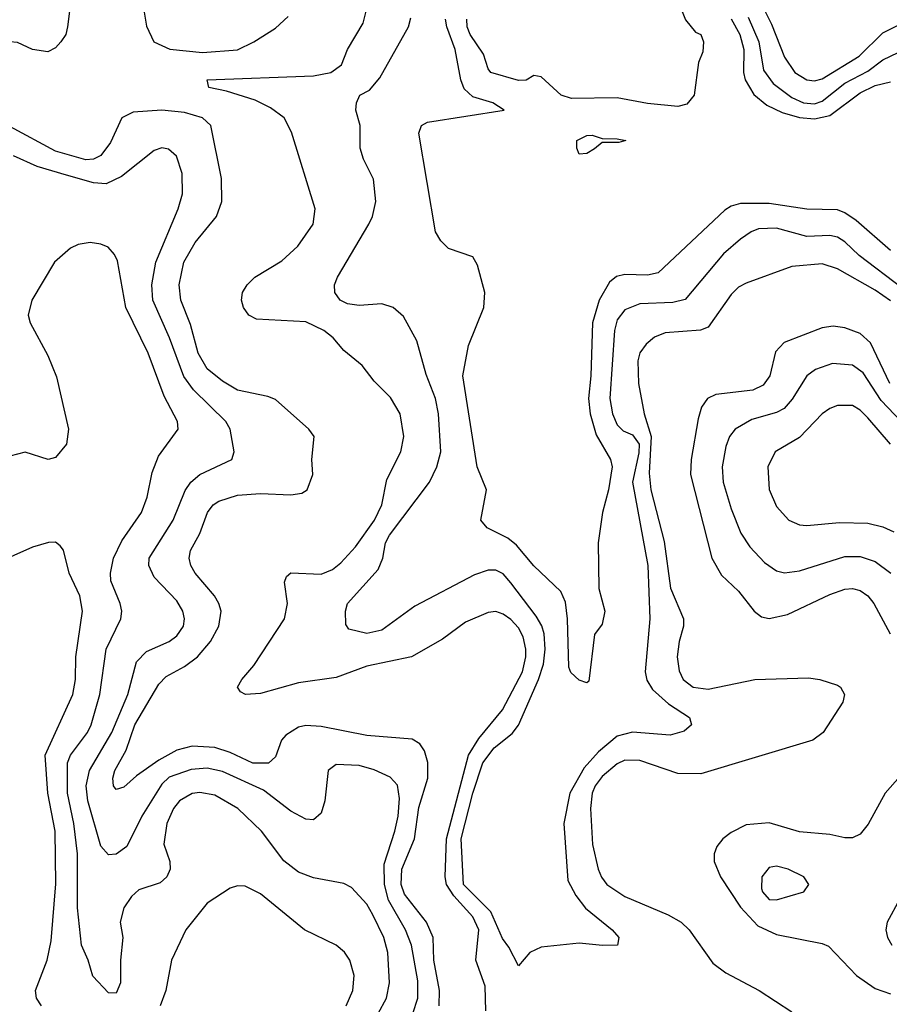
# Model space of a CAD drawing. Header units: inches. Extents: x 990535 to 1117859, y 769386 to 892122.
# Tile 346 of 656: x 1073696 to 1075987, y 795934 to 798529. Entities that reach past the tile are written whole.
import ezdxf

# ---------------------------------------------------------------- set-up
doc = ezdxf.new("R2010")
doc.units = ezdxf.units.IN
doc.header["$MEASUREMENT"] = 0
doc.layers.add('B0779', color=7, linetype='Continuous')

msp = doc.modelspace()

# ---------------------------------------------------------------- linework, layer by layer
at = {"layer": 'B0779', "color": 5}
for points, elevation in [([(1073842, 798670), (1073821.7, 798510), (1073817.2, 798490), (1073804.6, 798470), (1073790, 798454.2), (1073770, 798444.2), (1073730, 798449.9), (1073690, 798468.7), (1073650, 798472.3), (1073524.3, 798455.7), (1073430, 798450.4), (1073390, 798431), (1073370, 798426.5), (1073350, 798430.9), (1073315.2, 798455.2), (1073303.5, 798470), (1073302.4, 798570)], 2680), ([(1075404, 798644), (1075450, 798528.5), (1075476, 798496), (1075490.7, 798490), (1075497.3, 798470), (1075496, 798444), (1075484.1, 798415.9), (1075472.9, 798330), (1075453.5, 798306.5), (1075430, 798299.6), (1075350, 798307.9), (1075270, 798322.4), (1075150, 798321.2), (1075122.5, 798330), (1075070, 798378.2), (1075050, 798381.5), (1075030.6, 798369.4), (1075010, 798368.8), (1074937.4, 798390), (1074930, 798399.6), (1074917.6, 798437.6), (1074882.9, 798490), (1074875, 798510), (1074873.7, 798530)], 2620), ([(1075619.9, 798630), (1075676.8, 798516.8), (1075710.4, 798430), (1075737.8, 798390), (1075770, 798370.4), (1075790, 798367.9), (1075810, 798372.5), (1075907.7, 798432.3), (1075970, 798494.1), (1076010, 798514.7)], 2680), ([(1074020.5, 798570), (1074030, 798511.8), (1074048.9, 798470), (1074091.4, 798451.4), (1074177.3, 798442.7), (1074270, 798449), (1074312.4, 798470), (1074370, 798506.8), (1074402.8, 798537.2)], 2720), ([(1074923.8, 795916.2), (1074921.9, 795981.9), (1074897.5, 796050), (1074905.7, 796130), (1074890, 796164.6), (1074839.3, 796219.3), (1074820.4, 796250), (1074816.8, 796270), (1074820.7, 796370), (1074878.6, 796590), (1074905.4, 796634.6), (1074967.7, 796710), (1075020.1, 796810), (1075029.6, 796850), (1075029.2, 796870), (1075021.9, 796901.9), (1075010, 796925.9), (1074990, 796947.7), (1074970, 796961.6), (1074950, 796969.2), (1074930, 796966.1), (1074870, 796940.7), (1074810, 796896.3), (1074728.5, 796850), (1074610, 796824.6), (1074530, 796795), (1074430, 796781.1), (1074330, 796753.3), (1074290.6, 796750.6), (1074277.4, 796757.4), (1074269.8, 796769.8), (1074280.8, 796790), (1074313, 796827), (1074393.6, 796950), (1074401.2, 796990), (1074393.3, 797046.7), (1074398.5, 797061.5), (1074410, 797071.1), (1074490, 797067.1), (1074519.9, 797080.1), (1074542.3, 797097.7), (1074580.5, 797139.5), (1074630.9, 797210), (1074649.6, 797250), (1074662.9, 797317.1), (1074700.2, 797390), (1074707.9, 797430), (1074698.1, 797490), (1074672.8, 797532.8), (1074630, 797576.5), (1074597.7, 797617.7), (1074550, 797656.8), (1074521.5, 797690), (1074497, 797710), (1074450, 797732.9), (1074319.8, 797739.8), (1074299.4, 797750), (1074285.2, 797770), (1074280.3, 797790), (1074282.7, 797810), (1074294.7, 797830), (1074315.4, 797850), (1074386.8, 797893.2), (1074428.5, 797931.5), (1074469.1, 797990), (1074474.5, 798030), (1074412.2, 798232.2), (1074392.5, 798270), (1074356.5, 798296.5), (1074316.5, 798316.5), (1074240.8, 798340.8), (1074194.5, 798350), (1074189.4, 798370), (1074470, 798380.6), (1074515.8, 798390), (1074543.6, 798410), (1074559.9, 798450), (1074600.8, 798519.2), (1074608.9, 798551.1)], 2680), ([(1076020.9, 797820.9), (1075907.3, 797907.3), (1075870, 797942.9), (1075850, 797955.4), (1075830, 797959.9), (1075770, 797957.2), (1075690, 797979.5), (1075642.7, 797977.3), (1075622.8, 797970), (1075594.5, 797950), (1075550, 797912), (1075448.7, 797791.3), (1075416.4, 797783.6), (1075330, 797780.1), (1075290, 797763.7), (1075270, 797738), (1075262.9, 797710), (1075250.7, 797530), (1075257.7, 797490), (1075270, 797460.8), (1075285.4, 797445.4), (1075310, 797435), (1075327.9, 797410), (1075327.3, 797387.3), (1075310.3, 797310), (1075350.3, 797090), (1075355.6, 796950), (1075343.3, 796810), (1075348.3, 796788.3), (1075363.4, 796763.4), (1075405.4, 796725.4), (1075460.3, 796690), (1075466, 796670), (1075446.2, 796653.8), (1075410, 796643.2), (1075310, 796651.4), (1075270, 796640.3), (1075220.9, 796599.1), (1075182.9, 796557.1), (1075144.8, 796490), (1075129.6, 796410), (1075140.3, 796260.3), (1075160.6, 796220.6), (1075186.8, 796186.8), (1075256.5, 796130), (1075274, 796110), (1075270.6, 796090), (1075231.5, 796088.5), (1075170, 796094.9), (1075070, 796084.7), (1075039.7, 796070), (1075010, 796035.6), (1074984.5, 796084.5), (1074967.4, 796107.4), (1074937.1, 796177.1), (1074864.7, 796250), (1074858.7, 796370), (1074890, 796490.1), (1074916.1, 796570), (1074946.1, 796610), (1074992.9, 796647.1), (1075010.4, 796669.6), (1075063.1, 796790), (1075075.6, 796830), (1075080, 796870), (1075077.7, 796910), (1075071.1, 796931.1), (1075056.6, 796956.6), (1074990, 797044.5), (1074970, 797068.3), (1074950, 797078.2), (1074930, 797077.7), (1074894.4, 797065.6), (1074736.7, 796983.3), (1074650, 796920.2), (1074610, 796911.3), (1074562.9, 796922.9), (1074555.1, 796935.1), (1074554.2, 796970), (1074559.8, 796990), (1074640, 797080), (1074652.5, 797110), (1074659.9, 797150), (1074669.9, 797170), (1074775.9, 797310), (1074794.9, 797350), (1074805.1, 797390), (1074798.9, 797490), (1074791.6, 797530), (1074766.3, 797593.7), (1074742.4, 797682.4), (1074706.8, 797746.8), (1074679.7, 797770), (1074650, 797779.9), (1074590, 797775.9), (1074559.7, 797779.7), (1074540.4, 797790), (1074526.4, 797810), (1074525.6, 797830), (1074532.7, 797850), (1074615.7, 797990), (1074625.5, 798010), (1074633.7, 798050), (1074628.2, 798108.2), (1074601.5, 798161.5), (1074592.6, 798190), (1074592.6, 798250), (1074581.6, 798290), (1074582.9, 798310), (1074592, 798330), (1074617.1, 798342.9), (1074644.5, 798375.5), (1074719.8, 798510), (1074726.3, 798533.7)], 2660), ([(1075990, 797920.2), (1075899.3, 797999.3), (1075870, 798020.1), (1075850, 798027.6), (1075770, 798029.6), (1075670, 798044.5), (1075595.3, 798044.7), (1075570, 798037.6), (1075553.3, 798026.7), (1075378.2, 797861.8), (1075350, 797855.1), (1075290, 797857.3), (1075268.4, 797851.6), (1075250, 797837.1), (1075222.5, 797790), (1075205.2, 797730), (1075200.8, 797590), (1075194.1, 797530), (1075198.7, 797490), (1075214.7, 797434.7), (1075252.6, 797370), (1075256.8, 797350), (1075247.3, 797290), (1075231.1, 797230), (1075220.3, 797150), (1075221.2, 797030), (1075237.1, 796970), (1075230, 796936), (1075210, 796908.7), (1075194.9, 796785.1), (1075190, 796780.9), (1075170, 796787.8), (1075147.9, 796807.9), (1075142.3, 796822.3), (1075138.9, 796950), (1075133.5, 796993.5), (1075121.4, 797021.4), (1075050, 797089.8), (1075004.3, 797144.3), (1074982.1, 797162.1), (1074927.3, 797190), (1074911.1, 797210), (1074925.6, 797290), (1074901.1, 797350), (1074863.4, 797590), (1074878, 797670), (1074918.7, 797770), (1074920.9, 797810), (1074902, 797882), (1074890, 797904), (1074825.7, 797925.7), (1074805.6, 797945.6), (1074791.5, 797970), (1074747, 798230), (1074754.2, 798250), (1074770, 798258.3), (1074972, 798290), (1074942, 798310), (1074890, 798325.4), (1074866.7, 798346.7), (1074858.1, 798370), (1074843.4, 798450), (1074821, 798510), (1074817.9, 798530)], 2640), ([(1075570, 798530.7), (1075593, 798490), (1075603.3, 798450), (1075602.9, 798390), (1075606.9, 798370), (1075630, 798331.5), (1075663.9, 798303.9), (1075704.6, 798284.6), (1075750, 798271.2), (1075790, 798267.5), (1075830, 798276.6), (1075910, 798335.9), (1075950, 798355.1), (1075990, 798365.4)], 2640), ([(1075615.4, 798535.4), (1075643.1, 798470), (1075655.4, 798395.4), (1075681, 798361), (1075730, 798323.5), (1075760.6, 798310), (1075790, 798307), (1075810, 798313.8), (1075870, 798361.1), (1075930, 798393.1), (1075970, 798422.9), (1076010, 798441.9)], 2660), ([(1074800.8, 795930), (1074801.5, 795970), (1074787.3, 796050), (1074785.2, 796110), (1074767.9, 796150), (1074710, 796223.9), (1074700.8, 796250), (1074702.8, 796290), (1074735.9, 796370), (1074747.3, 796452.7), (1074770.7, 796530), (1074771.1, 796571.1), (1074762.2, 796602.2), (1074750, 796620.7), (1074730, 796632.6), (1074610, 796642.5), (1074490, 796665.6), (1074450, 796668.5), (1074430, 796664), (1074397.2, 796642.8), (1074386, 796630), (1074370, 796586.2), (1074350.9, 796569.1), (1074310, 796569.6), (1074250, 796597.4), (1074210, 796610.2), (1074150, 796614.5), (1074110, 796603.5), (1074062.8, 796577.2), (1074003.7, 796536.3), (1073970, 796506), (1073950, 796499.8), (1073942.7, 796510), (1073940.9, 796530), (1073946.2, 796550), (1073976.1, 796603.9), (1073999.5, 796670), (1074062.4, 796777.6), (1074082.1, 796797.9), (1074130, 796823.7), (1074164.1, 796850), (1074198.8, 796890), (1074220.6, 796930), (1074226.3, 796970), (1074220.9, 796990), (1074209.4, 797010), (1074158.3, 797070), (1074146.4, 797090), (1074141.9, 797110), (1074146.2, 797130), (1074170, 797174.7), (1074190.8, 797230), (1074205.6, 797250), (1074220.1, 797259.9), (1074270, 797275.9), (1074330, 797280.1), (1074410, 797276.3), (1074439, 797281), (1074452.8, 797290), (1074468.2, 797330), (1074465.6, 797370), (1074471.3, 797430), (1074458, 797450), (1074370, 797527.4), (1074350, 797535.9), (1074270, 797552.2), (1074230, 797575.7), (1074190, 797608.5), (1074165.9, 797650), (1074145.4, 797725.4), (1074120.6, 797790), (1074115.8, 797830), (1074128.5, 797890), (1074158.5, 797941.5), (1074214.5, 798010), (1074228.8, 798050), (1074227.1, 798110), (1074199.4, 798250), (1074177.5, 798270), (1074130, 798284.6), (1074069.9, 798290.1), (1073994.6, 798285.4), (1073965.3, 798270), (1073934.7, 798205.3), (1073910, 798170.7), (1073890, 798160.8), (1073870, 798159.5), (1073790, 798182.5), (1073670, 798247.7)], 2720), ([(1074731.5, 795910), (1074744.6, 795950), (1074744.5, 795995.5), (1074728, 796090), (1074712.5, 796130), (1074667.9, 796207.9), (1074656.7, 796250), (1074656.4, 796303.6), (1074684.5, 796390), (1074693, 796430), (1074696.4, 796476.4), (1074691.1, 796511.1), (1074672.3, 796532.3), (1074630, 796552), (1074590, 796563.4), (1074530, 796566), (1074508.1, 796550), (1074499.8, 796470), (1074490, 796438), (1074470, 796420.3), (1074450, 796421.4), (1074410, 796443.2), (1074337.8, 796497.8), (1074230, 796547.4), (1074190, 796556.3), (1074147.4, 796552.6), (1074090, 796532.3), (1074070, 796514.2), (1074017.8, 796430), (1073978.1, 796350), (1073950, 796329.9), (1073930, 796327.9), (1073910, 796350.8), (1073875, 796470), (1073871.1, 796510), (1073879.3, 796550), (1073938.3, 796650), (1073980.3, 796750), (1074003.4, 796836.6), (1074030, 796864), (1074089.7, 796890), (1074110, 796904.6), (1074127.1, 796930), (1074130.4, 796950), (1074125.2, 796970), (1074110, 796997.1), (1074050, 797059.7), (1074036, 797090), (1074037, 797110), (1074099.9, 797210), (1074131.7, 797288.3), (1074146.8, 797310), (1074170.8, 797330), (1074254.7, 797370), (1074260.8, 797390), (1074250.6, 797450), (1074238.5, 797470), (1074153.7, 797553.7), (1074128.3, 797588.3), (1074090.4, 797690.4), (1074046.6, 797790), (1074043.6, 797830), (1074054.5, 797890), (1074113.1, 798030), (1074124.6, 798070), (1074123.8, 798123.8), (1074109.1, 798169.1), (1074087.8, 798187.8), (1074070, 798190.8), (1074050, 798183.8), (1073964.2, 798115.8), (1073923.8, 798096.2), (1073890, 798098.5), (1073818.9, 798118.9), (1073742.2, 798142.2), (1073679.6, 798170)], 2740), ([(1074639.9, 795910), (1074662.5, 795950), (1074670.3, 795990), (1074665.5, 796070), (1074655, 796110), (1074626, 796170), (1074610, 796197.8), (1074570, 796242), (1074550, 796252), (1074470, 796267.3), (1074430, 796282.2), (1074392, 796312), (1074332.6, 796390), (1074270.6, 796450), (1074210, 796485.2), (1074170, 796492.4), (1074150, 796489.6), (1074117.1, 796470), (1074101.4, 796450), (1074083.5, 796410), (1074075.9, 796355.9), (1074091.4, 796310), (1074092.6, 796290), (1074083.2, 796270), (1074066, 796254), (1074010, 796235.2), (1073990, 796218), (1073970, 796188.2), (1073960.4, 796150), (1073967.2, 796110), (1073961, 796050), (1073961, 795990), (1073950, 795963), (1073930, 795964), (1073888.1, 796008.1), (1073876.5, 796050), (1073858.5, 796090), (1073848.4, 796188.4), (1073847.8, 796330), (1073838.6, 796410), (1073821.5, 796490), (1073822.1, 796570), (1073829.5, 796590.5), (1073874.7, 796650), (1073884.5, 796670), (1073906.7, 796750), (1073923.3, 796870), (1073962.1, 796950), (1073964.5, 796970), (1073960.8, 796990), (1073936.2, 797050), (1073934.7, 797070), (1073942.6, 797110), (1073965, 797155), (1074016.9, 797230), (1074031.5, 797270), (1074045, 797335), (1074061.4, 797378.6), (1074113.5, 797450), (1074111.4, 797470), (1074076.4, 797536.4), (1074034.5, 797650), (1073975.9, 797770), (1073953.5, 797893.5), (1073946, 797910), (1073929, 797929), (1073910, 797937.3), (1073881.9, 797941.9), (1073850, 797936.2), (1073830, 797926.6), (1073787.8, 797890), (1073727.7, 797790), (1073718.5, 797750), (1073723, 797730), (1073770, 797643.6), (1073792.6, 797587.4), (1073824.8, 797450), (1073819.3, 797410), (1073790, 797374.6), (1073770.8, 797370), (1073710, 797388.8), (1073670, 797378.1)], 2760), ([(1075990, 797788), (1075950, 797815.6), (1075850, 797871.8), (1075810, 797885.4), (1075730, 797878.1), (1075610, 797834.8), (1075590, 797823.8), (1075570, 797804.3), (1075510, 797718.6), (1075489.7, 797710.3), (1075396.5, 797703.5), (1075368.2, 797691.8), (1075346.2, 797673.8), (1075330, 797650.8), (1075324.3, 797630), (1075325.8, 797570), (1075341.5, 797490), (1075359.2, 797430), (1075353.9, 797333.9), (1075358.3, 797290), (1075393.5, 797153.5), (1075410.5, 797030.5), (1075444.4, 796950), (1075444.6, 796930), (1075433, 796890), (1075427.6, 796850), (1075432.9, 796812.9), (1075444, 796790), (1075470, 796769.7), (1075510, 796764.2), (1075632.3, 796790), (1075774.3, 796794.3), (1075804, 796790), (1075850, 796774.7), (1075858.4, 796770), (1075868.9, 796750), (1075864.6, 796730), (1075812.7, 796650), (1075785.5, 796630), (1075490, 796540.9), (1075430, 796542.3), (1075330, 796576.8), (1075290, 796577.1), (1075270, 796568), (1075230, 796534.2), (1075212.4, 796510), (1075204.5, 796490), (1075199.5, 796450), (1075205, 796355), (1075219.9, 796290), (1075228.7, 796268.7), (1075242.9, 796250), (1075290, 796217.8), (1075404.7, 796170), (1075438.9, 796150), (1075459.8, 796130), (1075521.9, 796041.9), (1075556.4, 796016.4), (1075644.4, 795970), (1075730, 795914.4)], 2680), ([(1075988.1, 797570), (1075937.4, 797677.4), (1075910, 797701.4), (1075870, 797716.9), (1075839, 797721), (1075810, 797717), (1075710, 797677.7), (1075686.9, 797653.1), (1075672, 797590), (1075654.4, 797565.6), (1075627.7, 797552.3), (1075530, 797541.1), (1075507.5, 797530), (1075492.3, 797507.7), (1075482.9, 797477.1), (1075464.5, 797370), (1075463.5, 797330), (1075519.6, 797110), (1075544.6, 797064.6), (1075590, 797022.6), (1075631, 796970), (1075650, 796955.1), (1075670, 796950.6), (1075718.8, 796961.2), (1075830, 797013.9), (1075870, 797028.1), (1075890, 797029.6), (1075910, 797024.2), (1075930, 797010.1), (1075945.8, 796990), (1075989.5, 796910)], 2720), ([(1076018.5, 797470), (1075965.2, 797525.2), (1075918.3, 797598.3), (1075890, 797618.4), (1075837.5, 797622.5), (1075792.8, 797607.2), (1075769.5, 797590), (1075731.4, 797528.6), (1075710, 797503.7), (1075690, 797493.3), (1075624.6, 797475.4), (1075581, 797450), (1075565.8, 797430), (1075556, 797404), (1075546.6, 797350), (1075549.2, 797310), (1075570, 797239.6), (1075595.9, 797175.9), (1075619.2, 797139.2), (1075657.8, 797097.8), (1075690, 797075.9), (1075710.8, 797070.8), (1075750, 797076.6), (1075870, 797113.7), (1075910, 797114.2), (1075950, 797101), (1075991.2, 797070)], 2740), ([(1075989.9, 797410), (1075930, 797479.6), (1075910, 797499.9), (1075890, 797512.2), (1075850, 797512.4), (1075830, 797504.1), (1075810, 797489.9), (1075750, 797427.9), (1075685.8, 797390), (1075667, 797350), (1075670, 797290.7), (1075690, 797245.5), (1075722, 797210), (1075750, 797197.1), (1075770, 797195.7), (1075856.1, 797203.9), (1075930, 797201.7), (1075970, 797191.9), (1075998.8, 797178.8)], 2760), ([(1073752.9, 795930), (1073740.2, 795950), (1073737.7, 795970), (1073768.3, 796050), (1073778.6, 796101.4), (1073790.9, 796250.9), (1073789.3, 796390), (1073769.6, 796490), (1073763.2, 796590), (1073835.7, 796750), (1073842.6, 796790), (1073843.4, 796850), (1073861.1, 796970), (1073853.9, 797010), (1073825.8, 797070), (1073810.8, 797130.8), (1073802.3, 797142.3), (1073790, 797151.5), (1073771.3, 797151.3), (1073730, 797138.9), (1073630, 797094.7)], 2780), ([(1076028.5, 796550), (1075975.7, 796490), (1075931.2, 796408.8), (1075910, 796382.5), (1075890, 796372.3), (1075870, 796372.9), (1075830, 796381.7), (1075750, 796388.5), (1075670, 796411.9), (1075610, 796406.5), (1075570, 796386.6), (1075548.4, 796370), (1075532.6, 796350), (1075525.2, 796330), (1075525.7, 796310), (1075542.1, 796270), (1075594.9, 796190), (1075640.6, 796140.6), (1075690, 796117.7), (1075810, 796093.8), (1075826.8, 796086.8), (1075900.1, 796010), (1075950, 795975.5), (1075990, 795961)], 2720), ([(1074556.2, 795930), (1074573.2, 795970), (1074576.7, 796010), (1074565.5, 796050), (1074551.4, 796071.4), (1074529.3, 796089.3), (1074446, 796130), (1074330, 796224.9), (1074290, 796245), (1074270, 796246.2), (1074250, 796239.7), (1074190, 796200.3), (1074133.5, 796130), (1074095.9, 796050), (1074080.8, 795970), (1074066, 795930)], 2780), ([(1076013.7, 796210), (1075981.7, 796150), (1075977.8, 796130), (1075982, 796110), (1075994, 796090)], 2740)]:
    msp.add_lwpolyline(points, dxfattribs=dict(at, elevation=elevation))
for points, elevation in [([(1075170, 798174.7), (1075164.1, 798190), (1075163.9, 798210), (1075190, 798223.9), (1075204.3, 798224.3), (1075230, 798215.5), (1075270, 798215.2), (1075293.1, 798210), (1075274.6, 798205.4), (1075230, 798205.3), (1075210, 798188.1), (1075190, 798176.5)], 2620), ([(1075690, 796297.7), (1075670, 796294.8), (1075651.1, 796270), (1075650, 796239.1), (1075652.5, 796230), (1075670, 796210.2), (1075690, 796208.9), (1075762, 796230), (1075775.1, 796250), (1075761.6, 796270), (1075720.7, 796290)], 2740)]:
    msp.add_lwpolyline(points, close=True, dxfattribs=dict(at, elevation=elevation))

doc.saveas('drawing.dxf')
